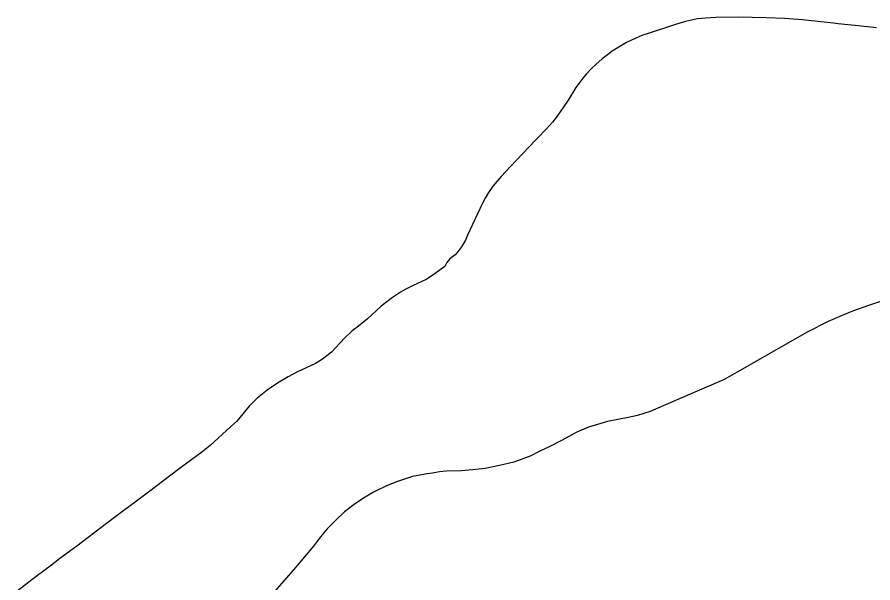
# Model space of a CAD drawing. Extents: x 0 to 2603, y -226 to 830.
# Drawn here: x 32.76 to 40.47, y 465.61 to 470.72 of the extents above; entities that cross this region are included whole.
import ezdxf

# ---------------------------------------------------------------- set-up
doc = ezdxf.new("R2010")
doc.units = 0
doc.layers.add('CT_TSH_Map_Interstate_Roads', color=7, linetype='Continuous')
doc.layers.add('CT_TSH_Map_US_and_State_Routes', color=7, linetype='Continuous')

msp = doc.modelspace()

# ---------------------------------------------------------------- linework, layer by layer
at = {"layer": 'CT_TSH_Map_Interstate_Roads'}
for points in [[(40.9529, 468.2898), (40.713, 468.2083), (40.4348, 468.1161), (40.3006, 468.0677)], [(40.3006, 468.0677), (40.2394, 468.0413), (40.072, 467.9701), (39.8817, 467.8737), (39.4549, 467.6307)], [(39.4549, 467.6307), (39.2783, 467.5287)], [(39.2783, 467.5287), (39.1284, 467.4451), (38.5818, 467.2108)], [(38.5818, 467.2108), (38.4674, 467.1587), (38.3531, 467.121), (38.2682, 467.1047), (38.0824, 467.0694), (37.9096, 467.018), (37.8038, 466.9709), (37.6674, 466.8979)], [(37.6674, 466.8979), (37.5545, 466.839), (37.4722, 466.8013)], [(37.4722, 466.8013), (37.3828, 466.7566), (37.2349, 466.7024)], [(37.2349, 466.7024), (37.1056, 466.6695), (36.9786, 466.6435), (36.868, 466.6318), (36.7599, 466.6224), (36.6285, 466.6196)], [(36.5016, 466.6031), (36.4379, 466.5918)], [(36.5653, 466.6143), (36.5016, 466.6031)], [(36.6285, 466.6196), (36.5653, 466.6143)], [(36.1878, 466.5268), (36.0887, 466.4887), (35.9896, 466.4399), (35.9707, 466.4304), (35.8796, 466.377), (35.8403, 466.3494), (35.8081, 466.3266), (35.7096, 466.2516), (35.6308, 466.1769), (35.5537, 466.0987)], [(36.4379, 466.5918), (36.321, 466.5706), (36.1878, 466.5268)], [(35.5537, 466.0987), (35.4927, 466.0267), (35.4307, 465.9419), (35.266, 465.7515), (34.976, 465.4162), (34.6411, 465.0316), (34.3961, 464.7483), (34.2474, 464.5746), (34.1287, 464.4311), (33.9755, 464.2506)]]:
    msp.add_lwpolyline(points, dxfattribs=at)
at = {"layer": 'CT_TSH_Map_US_and_State_Routes'}
for points in [[(38.8939, 470.7013), (38.7858, 470.6784), (38.696, 470.6496)], [(38.9647, 470.7089), (38.8939, 470.7013)], [(39.5111, 470.7111), (39.2609, 470.717), (39.0606, 470.7134), (38.9647, 470.7089)], [(39.6775, 470.7036), (39.5111, 470.7111)], [(39.8369, 470.6912), (39.6775, 470.7036)], [(40.1187, 470.661), (39.8369, 470.6912)], [(38.696, 470.6496), (38.4577, 470.5714)], [(40.1612, 470.6568), (40.1187, 470.661)], [(40.2488, 470.6479), (40.1612, 470.6568)], [(40.3158, 470.6406), (40.2488, 470.6479)], [(40.5081, 470.6202), (40.3158, 470.6406)], [(38.4577, 470.5714), (38.3921, 470.5502), (38.3364, 470.5262), (38.2528, 470.4867)], [(38.2528, 470.4867), (38.1229, 470.4112)], [(38.1229, 470.4112), (38.0804, 470.3781), (38.0326, 470.3412), (37.9755, 470.2907), (37.9359, 470.2526), (37.8911, 470.2043)], [(37.8585, 470.166), (37.7959, 470.0826)], [(37.8911, 470.2043), (37.8585, 470.166)], [(37.7959, 470.0826), (37.7258, 469.9689), (37.6824, 469.9024), (37.617, 469.8108)], [(37.584, 469.7692), (37.5309, 469.7075), (37.448, 469.6216)], [(37.617, 469.8108), (37.584, 469.7692)], [(37.448, 469.6216), (37.4299, 469.6027)], [(37.4299, 469.6027), (37.2077, 469.3698)], [(37.2077, 469.3698), (37.1214, 469.2795)], [(37.1214, 469.2795), (37.048, 469.192)], [(37.048, 469.192), (37.009, 469.1346), (36.9788, 469.0845), (36.9549, 469.0367), (36.8187, 468.7485)], [(36.8187, 468.7485), (36.7994, 468.7038), (36.7629, 468.6431)], [(36.7359, 468.608), (36.7077, 468.5731), (36.6603, 468.5343), (36.6328, 468.5025), (36.613, 468.468), (36.5717, 468.4362), (36.5135, 468.394)], [(36.7629, 468.6431), (36.7359, 468.608)], [(36.5135, 468.394), (36.4447, 468.3495), (36.329, 468.2945)], [(36.329, 468.2945), (36.2625, 468.2634), (36.2144, 468.2337), (36.1423, 468.1855)], [(36.1423, 468.1855), (36.039, 468.1077), (35.9153, 467.9934)], [(35.9153, 467.9934), (35.8346, 467.9292)], [(35.8346, 467.9292), (35.7794, 467.8862), (35.7087, 467.8206), (35.5925, 467.6948), (35.5241, 467.6384)], [(35.4921, 467.6175), (35.4489, 467.5911), (35.2787, 467.5139)], [(35.5241, 467.6384), (35.4921, 467.6175)], [(35.1996, 467.471), (35.1045, 467.4143), (35.0107, 467.3493)], [(35.2787, 467.5139), (35.1996, 467.471)], [(35.0107, 467.3493), (34.9226, 467.2771)], [(34.9226, 467.2771), (34.8556, 467.2133)], [(34.8493, 467.2067), (34.7367, 467.0721)], [(34.8556, 467.2133), (34.8493, 467.2067)], [(34.7367, 467.0721), (34.6805, 467.0206)], [(34.6805, 467.0206), (34.4961, 466.8521)], [(34.4961, 466.8521), (34.4226, 466.7908), (34.2753, 466.6821)], [(34.2753, 466.6821), (34.2189, 466.6399)], [(34.2189, 466.6399), (33.9403, 466.4299)], [(33.9403, 466.4299), (33.8321, 466.3484)], [(33.8321, 466.3484), (33.7072, 466.2561)], [(33.7072, 466.2561), (33.5613, 466.1485)], [(33.5613, 466.1485), (33.2939, 465.9428)], [(33.2939, 465.9428), (33.1423, 465.8306)], [(33.1423, 465.8306), (33.0656, 465.7701)], [(33.0656, 465.7701), (32.9287, 465.6699)], [(32.9287, 465.6699), (32.7561, 465.5376)]]:
    msp.add_lwpolyline(points, dxfattribs=at)

doc.saveas('drawing.dxf')
